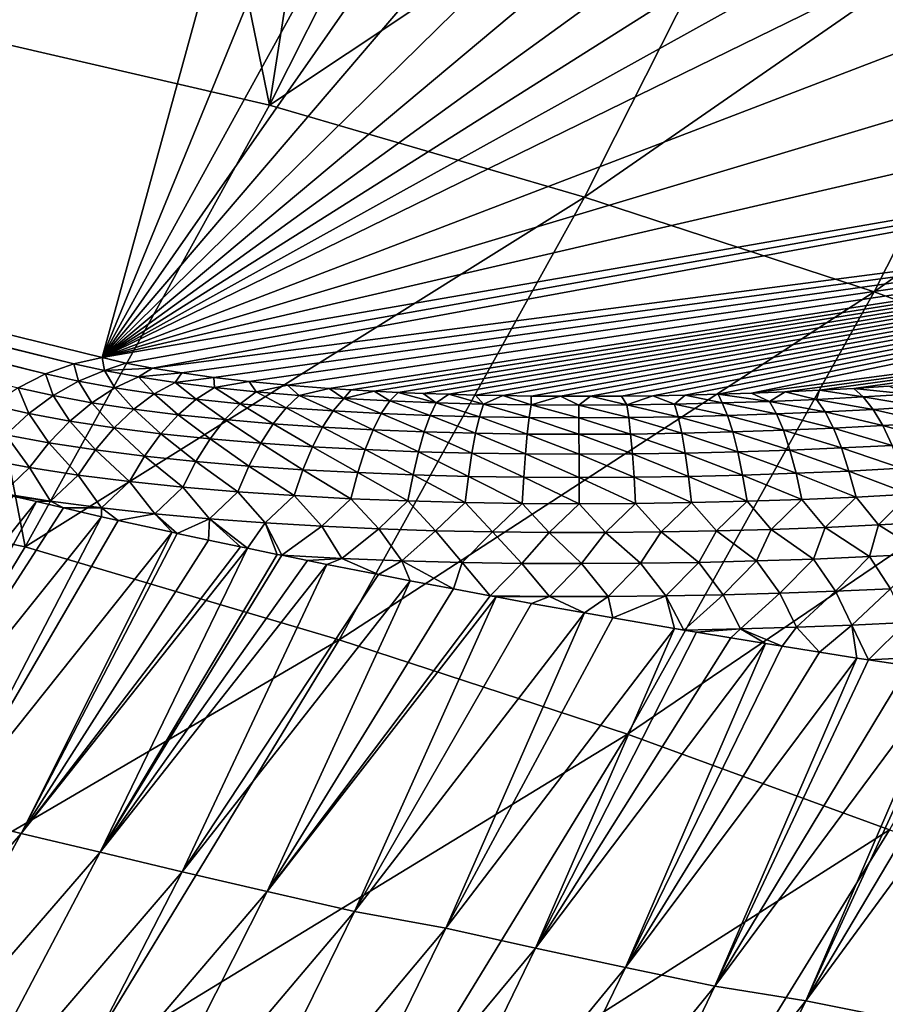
# Model space of a CAD drawing. Header units: metres. Extents: x -46 to 104, y -30 to 30.
# Tile 640 of 656: x 100.04 to 101.38, y -7.29 to -5.76. Entities that reach past the tile are written whole.
import ezdxf

# ---------------------------------------------------------------- set-up
doc = ezdxf.new("R2010")
doc.units = ezdxf.units.M
doc.layers.add('solid_26_000_502_XXX', color=7, linetype='CONTINUOUS')

msp = doc.modelspace()

# ---------------------------------------------------------------- linework, layer by layer
at = {"layer": 'solid_26_000_502_XXX'}
for points in [[(95.549377, -5.150717, 282.630737), (100.164474, -6.286385, 288.448303), (100.641586, -4.549733, 279.552124)], [(100.164474, -6.286385, 288.448303), (100.850662, -4.611383, 279.86795), (100.641586, -4.549733, 279.552124)], [(100.164474, -6.286385, 288.448303), (101.052208, -4.673924, 280.188324), (100.850662, -4.611383, 279.86795)], [(100.164474, -6.286385, 288.448303), (101.246147, -4.737336, 280.513153), (101.052208, -4.673924, 280.188324)], [(100.164474, -6.286385, 288.448303), (101.432297, -4.801555, 280.842102), (101.246147, -4.737336, 280.513153)], [(100.164474, -6.286385, 288.448303), (101.610634, -4.86657, 281.175171), (101.432297, -4.801555, 280.842102)], [(100.164474, -6.286385, 288.448303), (101.780952, -4.93231, 281.511932), (101.610634, -4.86657, 281.175171)], [(99.889618, -5.771812, 278.280151), (99.68782, -4.923158, 277.489227), (100.064346, -5.009135, 277.930298)], [(100.164474, -6.286385, 288.448303), (101.94326, -4.998772, 281.852386), (101.780952, -4.93231, 281.511932)], [(100.164474, -6.286385, 288.448303), (102.097389, -5.065875, 282.196106), (101.94326, -4.998772, 281.852386)], [(100.251724, -5.054291, 278.161804), (99.889618, -5.771812, 278.280151), (100.064346, -5.009135, 277.930298)], [(100.424271, -5.894977, 278.977234), (99.889618, -5.771812, 278.280151), (100.251724, -5.054291, 278.161804)], [(100.164474, -6.286385, 288.448303), (102.24334, -5.133623, 282.543152), (102.097389, -5.065875, 282.196106)], [(100.424271, -5.894977, 278.977234), (100.251724, -5.054291, 278.161804), (100.544846, -5.128389, 278.541626)], [(100.778786, -5.190876, 278.861755), (100.424271, -5.894977, 278.977234), (100.544846, -5.128389, 278.541626)], [(100.164474, -6.286385, 288.448303), (102.380951, -5.201931, 282.893066), (102.24334, -5.133623, 282.543152)], [(95.508728, -5.160143, 282.664124), (100.120811, -6.295902, 288.481018), (95.549377, -5.150717, 282.630737)], [(100.120811, -6.295902, 288.481018), (100.164474, -6.286385, 288.448303), (95.549377, -5.150717, 282.630737)], [(95.508728, -5.160143, 282.664124), (95.467155, -5.174716, 282.694305), (100.077118, -6.311569, 288.512573)], [(95.508728, -5.160143, 282.664124), (100.077118, -6.311569, 288.512573), (100.120811, -6.295902, 288.481018)], [(95.467155, -5.174716, 282.694305), (100.034531, -6.333102, 288.542114), (100.077118, -6.311569, 288.512573)], [(100.164474, -6.286385, 288.448303), (102.631027, -5.340151, 283.601135), (102.380951, -5.201931, 282.893066)], [(101.267982, -5.332648, 279.587708), (100.424271, -5.894977, 278.977234), (100.778786, -5.190876, 278.861755)], [(100.164474, -6.286385, 288.448303), (102.847031, -5.480157, 284.318329), (102.631027, -5.340151, 283.601135)], [(101.267982, -5.332648, 279.587708), (100.912254, -6.037913, 279.703705), (100.424271, -5.894977, 278.977234)], [(101.718307, -5.479315, 280.338196), (100.912254, -6.037913, 279.703705), (101.267982, -5.332648, 279.587708)], [(101.718307, -5.479315, 280.338196), (101.361015, -6.184304, 280.455322), (100.912254, -6.037913, 279.703705)], [(102.128693, -5.630612, 281.111847), (101.361015, -6.184304, 280.455322), (101.718307, -5.479315, 280.338196)], [(100.164474, -6.286385, 288.448303), (103.028481, -5.621532, 285.042511), (102.847031, -5.480157, 284.318329)], [(100.164474, -6.286385, 288.448303), (103.175049, -5.763855, 285.771576), (103.028481, -5.621532, 285.042511)], [(102.128693, -5.630612, 281.111847), (101.769501, -6.333891, 281.230713), (101.361015, -6.184304, 280.455322)], [(100.164474, -6.286385, 288.448303), (100.201408, -6.29476, 288.491211), (103.175049, -5.763855, 285.771576)], [(100.201408, -6.29476, 288.491211), (100.242599, -6.302678, 288.531769), (103.175049, -5.763855, 285.771576)], [(100.242599, -6.302678, 288.531769), (103.286583, -5.906687, 286.503265), (103.175049, -5.763855, 285.771576)], [(100.04528, -6.579552, 279.113983), (99.5019, -6.469131, 278.420624), (99.889618, -5.771812, 278.280151)], [(100.424271, -5.894977, 278.977234), (100.04528, -6.579552, 279.113983), (99.889618, -5.771812, 278.280151)], [(100.912254, -6.037913, 279.703705), (100.04528, -6.579552, 279.113983), (100.424271, -5.894977, 278.977234)], [(100.242599, -6.302678, 288.531769), (100.288071, -6.3101, 288.569763), (103.286583, -5.906687, 286.503265)], [(100.288071, -6.3101, 288.569763), (100.337914, -6.316988, 288.605072), (103.286583, -5.906687, 286.503265)], [(100.337914, -6.316988, 288.605072), (100.392418, -6.323322, 288.637512), (103.286583, -5.906687, 286.503265)], [(100.392418, -6.323322, 288.637512), (100.451866, -6.329049, 288.66684), (103.286583, -5.906687, 286.503265)], [(100.451866, -6.329049, 288.66684), (100.516479, -6.334107, 288.692749), (103.286583, -5.906687, 286.503265)], [(100.516479, -6.334107, 288.692749), (100.550774, -6.336371, 288.704346), (103.286583, -5.906687, 286.503265)], [(100.550774, -6.336371, 288.704346), (100.586441, -6.338427, 288.714874), (103.286583, -5.906687, 286.503265)], [(100.586441, -6.338427, 288.714874), (100.623497, -6.340284, 288.724396), (103.286583, -5.906687, 286.503265)], [(100.623497, -6.340284, 288.724396), (100.661942, -6.341923, 288.732788), (103.286583, -5.906687, 286.503265)], [(100.661942, -6.341923, 288.732788), (100.70179, -6.343317, 288.739929), (103.286583, -5.906687, 286.503265)], [(100.70179, -6.343317, 288.739929), (100.74305, -6.344478, 288.74588), (103.286583, -5.906687, 286.503265)], [(100.74305, -6.344478, 288.74588), (100.785667, -6.345369, 288.750458), (103.286583, -5.906687, 286.503265)], [(100.785667, -6.345369, 288.750458), (100.829659, -6.345984, 288.753601), (103.286583, -5.906687, 286.503265)], [(100.829659, -6.345984, 288.753601), (100.874992, -6.346319, 288.75531), (103.286583, -5.906687, 286.503265)], [(100.874992, -6.346319, 288.75531), (100.921547, -6.346335, 288.755402), (103.286583, -5.906687, 286.503265)], [(100.921547, -6.346335, 288.755402), (100.969391, -6.346043, 288.753906), (103.286583, -5.906687, 286.503265)], [(100.969391, -6.346043, 288.753906), (101.018341, -6.345419, 288.750702), (103.286583, -5.906687, 286.503265)], [(101.018341, -6.345419, 288.750702), (101.068291, -6.344443, 288.745697), (103.286583, -5.906687, 286.503265)], [(101.068291, -6.344443, 288.745697), (101.119278, -6.343122, 288.738922), (103.286583, -5.906687, 286.503265)], [(101.119278, -6.343122, 288.738922), (101.170982, -6.341433, 288.730286), (103.286583, -5.906687, 286.503265)], [(101.170982, -6.341433, 288.730286), (103.363121, -6.049582, 287.23526), (103.286583, -5.906687, 286.503265)], [(100.912254, -6.037913, 279.703705), (100.531868, -6.72369, 279.841217), (100.04528, -6.579552, 279.113983)], [(101.361015, -6.184304, 280.455322), (100.531868, -6.72369, 279.841217), (100.912254, -6.037913, 279.703705)], [(101.170982, -6.341433, 288.730286), (101.223442, -6.339371, 288.719727), (103.363121, -6.049582, 287.23526)], [(101.223442, -6.339371, 288.719727), (101.276489, -6.336937, 288.707245), (103.363121, -6.049582, 287.23526)], [(101.276489, -6.336937, 288.707245), (101.329773, -6.334122, 288.692841), (103.363121, -6.049582, 287.23526)], [(101.329773, -6.334122, 288.692841), (101.383453, -6.330925, 288.676453), (103.363121, -6.049582, 287.23526)], [(101.361015, -6.184304, 280.455322), (100.978775, -6.870046, 280.594177), (100.531868, -6.72369, 279.841217)], [(101.769501, -6.333891, 281.230713), (100.978775, -6.870046, 280.594177), (101.361015, -6.184304, 280.455322)], [(100.120811, -6.295902, 288.481018), (100.168282, -6.306502, 288.535339), (100.164474, -6.286385, 288.448303)], [(100.168282, -6.306502, 288.535339), (100.201408, -6.29476, 288.491211), (100.164474, -6.286385, 288.448303)], [(100.120811, -6.295902, 288.481018), (100.077118, -6.311569, 288.512573), (100.128052, -6.322942, 288.570862)], [(100.168282, -6.306502, 288.535339), (100.120811, -6.295902, 288.481018), (100.128052, -6.322942, 288.570862)], [(100.168282, -6.306502, 288.535339), (100.242599, -6.302678, 288.531769), (100.201408, -6.29476, 288.491211)], [(100.220833, -6.316194, 288.584961), (100.242599, -6.302678, 288.531769), (100.168282, -6.306502, 288.535339)], [(100.220833, -6.316194, 288.584961), (100.288071, -6.3101, 288.569763), (100.242599, -6.302678, 288.531769)], [(100.077118, -6.311569, 288.512573), (100.034531, -6.333102, 288.542114), (100.088844, -6.34523, 288.604248)], [(100.128052, -6.322942, 288.570862), (100.077118, -6.311569, 288.512573), (100.088844, -6.34523, 288.604248)], [(100.168282, -6.306502, 288.535339), (100.128052, -6.322942, 288.570862), (100.184364, -6.333327, 288.624054)], [(100.220833, -6.316194, 288.584961), (100.168282, -6.306502, 288.535339), (100.184364, -6.333327, 288.624054)], [(100.220833, -6.316194, 288.584961), (100.184364, -6.333327, 288.624054), (100.245369, -6.342656, 288.671844)], [(100.277901, -6.32492, 288.629669), (100.288071, -6.3101, 288.569763), (100.220833, -6.316194, 288.584961)], [(100.277901, -6.32492, 288.629669), (100.220833, -6.316194, 288.584961), (100.245369, -6.342656, 288.671844)], [(100.277901, -6.32492, 288.629669), (100.337914, -6.316988, 288.605072), (100.288071, -6.3101, 288.569763)], [(100.338875, -6.332646, 288.66925), (100.337914, -6.316988, 288.605072), (100.277901, -6.32492, 288.629669)], [(100.338875, -6.332646, 288.66925), (100.392418, -6.323322, 288.637512), (100.337914, -6.316988, 288.605072)], [(100.034531, -6.333102, 288.542114), (99.993576, -6.36023, 288.569275), (100.05114, -6.373083, 288.635132)], [(100.088844, -6.34523, 288.604248), (100.034531, -6.333102, 288.542114), (100.05114, -6.373083, 288.635132)], [(100.128052, -6.322942, 288.570862), (100.088844, -6.34523, 288.604248), (100.148811, -6.35629, 288.660919)], [(100.184364, -6.333327, 288.624054), (100.128052, -6.322942, 288.570862), (100.148811, -6.35629, 288.660919)], [(100.184364, -6.333327, 288.624054), (100.148811, -6.35629, 288.660919), (100.213661, -6.366206, 288.7117)], [(100.245369, -6.342656, 288.671844), (100.184364, -6.333327, 288.624054), (100.213661, -6.366206, 288.7117)], [(100.277901, -6.32492, 288.629669), (100.245369, -6.342656, 288.671844), (100.310371, -6.350893, 288.71402)], [(100.338875, -6.332646, 288.66925), (100.277901, -6.32492, 288.629669), (100.310371, -6.350893, 288.71402)], [(100.338875, -6.332646, 288.66925), (100.310371, -6.350893, 288.71402), (100.378677, -6.35803, 288.75058)], [(100.40316, -6.339362, 288.703644), (100.392418, -6.323322, 288.637512), (100.338875, -6.332646, 288.66925)], [(100.40316, -6.339362, 288.703644), (100.338875, -6.332646, 288.66925), (100.378677, -6.35803, 288.75058)], [(100.40316, -6.339362, 288.703644), (100.451866, -6.329049, 288.66684), (100.392418, -6.323322, 288.637512)], [(100.470161, -6.345075, 288.73291), (100.451866, -6.329049, 288.66684), (100.40316, -6.339362, 288.703644)], [(100.470161, -6.345075, 288.73291), (100.516479, -6.334107, 288.692749), (100.451866, -6.329049, 288.66684)], [(100.539368, -6.349807, 288.757172), (100.516479, -6.334107, 288.692749), (100.470161, -6.345075, 288.73291)], [(100.539368, -6.349807, 288.757172), (100.550774, -6.336371, 288.704346), (100.516479, -6.334107, 288.692749)], [(101.769501, -6.333891, 281.230713), (101.384888, -7.018396, 281.37146), (100.978775, -6.870046, 280.594177)], [(101.343994, -6.347383, 288.744751), (101.329773, -6.334122, 288.692841), (101.276489, -6.336937, 288.707245)], [(101.415207, -6.343081, 288.722717), (101.383453, -6.330925, 288.676453), (101.329773, -6.334122, 288.692841)], [(101.415207, -6.343081, 288.722717), (101.329773, -6.334122, 288.692841), (101.343994, -6.347383, 288.744751)], [(100.088844, -6.34523, 288.604248), (100.05114, -6.373083, 288.635132), (100.114624, -6.384792, 288.695099)], [(100.148811, -6.35629, 288.660919), (100.088844, -6.34523, 288.604248), (100.114624, -6.384792, 288.695099)], [(100.245369, -6.342656, 288.671844), (100.213661, -6.366206, 288.7117), (100.282585, -6.374941, 288.756439)], [(100.310371, -6.350893, 288.71402), (100.245369, -6.342656, 288.671844), (100.282585, -6.374941, 288.756439)], [(100.40316, -6.339362, 288.703644), (100.378677, -6.35803, 288.75058), (100.449638, -6.36408, 288.781586)], [(100.470161, -6.345075, 288.73291), (100.40316, -6.339362, 288.703644), (100.449638, -6.36408, 288.781586)], [(100.470161, -6.345075, 288.73291), (100.449638, -6.36408, 288.781586), (100.522675, -6.369074, 288.807159)], [(100.539368, -6.349807, 288.757172), (100.470161, -6.345075, 288.73291), (100.522675, -6.369074, 288.807159)], [(100.539368, -6.349807, 288.757172), (100.586441, -6.338427, 288.714874), (100.550774, -6.336371, 288.704346)], [(100.610283, -6.353588, 288.77652), (100.586441, -6.338427, 288.714874), (100.539368, -6.349807, 288.757172)], [(100.610283, -6.353588, 288.77652), (100.623497, -6.340284, 288.724396), (100.586441, -6.338427, 288.714874)], [(100.682503, -6.356456, 288.791229), (100.623497, -6.340284, 288.724396), (100.610283, -6.353588, 288.77652)], [(100.682503, -6.356456, 288.791229), (100.661942, -6.341923, 288.732788), (100.623497, -6.340284, 288.724396)], [(100.682503, -6.356456, 288.791229), (100.70179, -6.343317, 288.739929), (100.661942, -6.341923, 288.732788)], [(100.755661, -6.35845, 288.801422), (100.70179, -6.343317, 288.739929), (100.682503, -6.356456, 288.791229)], [(100.755661, -6.35845, 288.801422), (100.74305, -6.344478, 288.74588), (100.70179, -6.343317, 288.739929)], [(100.755661, -6.35845, 288.801422), (100.785667, -6.345369, 288.750458), (100.74305, -6.344478, 288.74588)], [(100.82943, -6.359611, 288.807373), (100.785667, -6.345369, 288.750458), (100.755661, -6.35845, 288.801422)], [(100.82943, -6.359611, 288.807373), (100.829659, -6.345984, 288.753601), (100.785667, -6.345369, 288.750458)], [(100.82943, -6.359611, 288.807373), (100.874992, -6.346319, 288.75531), (100.829659, -6.345984, 288.753601)], [(100.903549, -6.359977, 288.809265), (100.874992, -6.346319, 288.75531), (100.82943, -6.359611, 288.807373)], [(100.903549, -6.359977, 288.809265), (100.921547, -6.346335, 288.755402), (100.874992, -6.346319, 288.75531)], [(100.977776, -6.359585, 288.807251), (100.921547, -6.346335, 288.755402), (100.903549, -6.359977, 288.809265)], [(100.977776, -6.359585, 288.807251), (100.969391, -6.346043, 288.753906), (100.921547, -6.346335, 288.755402)], [(100.977776, -6.359585, 288.807251), (101.018341, -6.345419, 288.750702), (100.969391, -6.346043, 288.753906)], [(101.051903, -6.35847, 288.801544), (101.018341, -6.345419, 288.750702), (100.977776, -6.359585, 288.807251)], [(101.051903, -6.35847, 288.801544), (101.068291, -6.344443, 288.745697), (101.018341, -6.345419, 288.750702)], [(101.12574, -6.356665, 288.792297), (101.068291, -6.344443, 288.745697), (101.051903, -6.35847, 288.801544)], [(101.12574, -6.356665, 288.792297), (101.119278, -6.343122, 288.738922), (101.068291, -6.344443, 288.745697)], [(101.199135, -6.354198, 288.779663), (101.170982, -6.341433, 288.730286), (101.119278, -6.343122, 288.738922)], [(101.199135, -6.354198, 288.779663), (101.119278, -6.343122, 288.738922), (101.12574, -6.356665, 288.792297)], [(101.199135, -6.354198, 288.779663), (101.223442, -6.339371, 288.719727), (101.170982, -6.341433, 288.730286)], [(101.271927, -6.351096, 288.763763), (101.223442, -6.339371, 288.719727), (101.199135, -6.354198, 288.779663)], [(101.271927, -6.351096, 288.763763), (101.276489, -6.336937, 288.707245), (101.223442, -6.339371, 288.719727)], [(101.343994, -6.347383, 288.744751), (101.276489, -6.336937, 288.707245), (101.271927, -6.351096, 288.763763)], [(101.343994, -6.347383, 288.744751), (101.271927, -6.351096, 288.763763), (101.35952, -6.366718, 288.795105)], [(101.415207, -6.343081, 288.722717), (101.343994, -6.347383, 288.744751), (101.432953, -6.362282, 288.772369)], [(101.343994, -6.347383, 288.744751), (101.35952, -6.366718, 288.795105), (101.432953, -6.362282, 288.772369)], [(100.05114, -6.373083, 288.635132), (99.993576, -6.36023, 288.569275), (100.015419, -6.406151, 288.663055)], [(100.148811, -6.35629, 288.660919), (100.114624, -6.384792, 288.695099), (100.183167, -6.395274, 288.748779)], [(100.213661, -6.366206, 288.7117), (100.148811, -6.35629, 288.660919), (100.183167, -6.395274, 288.748779)], [(100.310371, -6.350893, 288.71402), (100.282585, -6.374941, 288.756439), (100.354813, -6.382488, 288.795105)], [(100.378677, -6.35803, 288.75058), (100.310371, -6.350893, 288.71402), (100.354813, -6.382488, 288.795105)], [(100.378677, -6.35803, 288.75058), (100.354813, -6.382488, 288.795105), (100.429626, -6.388867, 288.827789)], [(100.449638, -6.36408, 288.781586), (100.378677, -6.35803, 288.75058), (100.429626, -6.388867, 288.827789)], [(100.449638, -6.36408, 288.781586), (100.429626, -6.388867, 288.827789), (100.506401, -6.394117, 288.854675)], [(100.522675, -6.369074, 288.807159), (100.449638, -6.36408, 288.781586), (100.506401, -6.394117, 288.854675)], [(100.539368, -6.349807, 288.757172), (100.522675, -6.369074, 288.807159), (100.597275, -6.373052, 288.827545)], [(100.610283, -6.353588, 288.77652), (100.539368, -6.349807, 288.757172), (100.597275, -6.373052, 288.827545)], [(100.610283, -6.353588, 288.77652), (100.597275, -6.373052, 288.827545), (100.673019, -6.37606, 288.842957)], [(100.682503, -6.356456, 288.791229), (100.610283, -6.353588, 288.77652), (100.673019, -6.37606, 288.842957)], [(100.682503, -6.356456, 288.791229), (100.673019, -6.37606, 288.842957), (100.749527, -6.378146, 288.853638)], [(100.755661, -6.35845, 288.801422), (100.682503, -6.356456, 288.791229), (100.749527, -6.378146, 288.853638)], [(100.755661, -6.35845, 288.801422), (100.749527, -6.378146, 288.853638), (100.826485, -6.379357, 288.859833)], [(100.82943, -6.359611, 288.807373), (100.755661, -6.35845, 288.801422), (100.826485, -6.379357, 288.859833)], [(100.82943, -6.359611, 288.807373), (100.826485, -6.379357, 288.859833), (100.903625, -6.379738, 288.861786)], [(100.903549, -6.359977, 288.809265), (100.82943, -6.359611, 288.807373), (100.903625, -6.379738, 288.861786)], [(100.977776, -6.359585, 288.807251), (100.903549, -6.359977, 288.809265), (100.980728, -6.379331, 288.859711)], [(100.903549, -6.359977, 288.809265), (100.903625, -6.379738, 288.861786), (100.980728, -6.379331, 288.859711)], [(101.051903, -6.35847, 288.801544), (100.977776, -6.359585, 288.807251), (101.057587, -6.378175, 288.85379)], [(100.977776, -6.359585, 288.807251), (100.980728, -6.379331, 288.859711), (101.057587, -6.378175, 288.85379)], [(101.12574, -6.356665, 288.792297), (101.051903, -6.35847, 288.801544), (101.134041, -6.376306, 288.844208)], [(101.051903, -6.35847, 288.801544), (101.057587, -6.378175, 288.85379), (101.134041, -6.376306, 288.844208)], [(101.199135, -6.354198, 288.779663), (101.12574, -6.356665, 288.792297), (101.209938, -6.373755, 288.831146)], [(101.12574, -6.356665, 288.792297), (101.134041, -6.376306, 288.844208), (101.209938, -6.373755, 288.831146)], [(101.271927, -6.351096, 288.763763), (101.199135, -6.354198, 288.779663), (101.285141, -6.370551, 288.814728)], [(101.199135, -6.354198, 288.779663), (101.209938, -6.373755, 288.831146), (101.285141, -6.370551, 288.814728)], [(101.271927, -6.351096, 288.763763), (101.285141, -6.370551, 288.814728), (101.35952, -6.366718, 288.795105)], [(101.432953, -6.362282, 288.772369), (101.35952, -6.366718, 288.795105), (101.450256, -6.38726, 288.81955)], [(100.05114, -6.373083, 288.635132), (100.015419, -6.406151, 288.663055), (100.082237, -6.418476, 288.726196)], [(100.114624, -6.384792, 288.695099), (100.05114, -6.373083, 288.635132), (100.082237, -6.418476, 288.726196)], [(100.213661, -6.366206, 288.7117), (100.183167, -6.395274, 288.748779), (100.255867, -6.404488, 288.79599)], [(100.282585, -6.374941, 288.756439), (100.213661, -6.366206, 288.7117), (100.255867, -6.404488, 288.79599)], [(100.282585, -6.374941, 288.756439), (100.255867, -6.404488, 288.79599), (100.331871, -6.412429, 288.83667)], [(100.354813, -6.382488, 288.795105), (100.282585, -6.374941, 288.756439), (100.331871, -6.412429, 288.83667)], [(100.522675, -6.369074, 288.807159), (100.506401, -6.394117, 288.854675), (100.584602, -6.398287, 288.876038)], [(100.597275, -6.373052, 288.827545), (100.522675, -6.369074, 288.807159), (100.584602, -6.398287, 288.876038)], [(100.597275, -6.373052, 288.827545), (100.584602, -6.398287, 288.876038), (100.663773, -6.401432, 288.892151)], [(100.673019, -6.37606, 288.842957), (100.597275, -6.373052, 288.827545), (100.663773, -6.401432, 288.892151)], [(100.673019, -6.37606, 288.842957), (100.663773, -6.401432, 288.892151), (100.743546, -6.403607, 288.90329)], [(100.749527, -6.378146, 288.853638), (100.673019, -6.37606, 288.842957), (100.743546, -6.403607, 288.90329)], [(100.749527, -6.378146, 288.853638), (100.743546, -6.403607, 288.90329), (100.823608, -6.404867, 288.90976)], [(100.826485, -6.379357, 288.859833), (100.749527, -6.378146, 288.853638), (100.823608, -6.404867, 288.90976)], [(100.826485, -6.379357, 288.859833), (100.823608, -6.404867, 288.90976), (100.903694, -6.405262, 288.911774)], [(100.903625, -6.379738, 288.861786), (100.826485, -6.379357, 288.859833), (100.903694, -6.405262, 288.911774)], [(100.980728, -6.379331, 288.859711), (100.903625, -6.379738, 288.861786), (100.983597, -6.404841, 288.909607)], [(100.903625, -6.379738, 288.861786), (100.903694, -6.405262, 288.911774), (100.983597, -6.404841, 288.909607)], [(101.057587, -6.378175, 288.85379), (100.980728, -6.379331, 288.859711), (101.063133, -6.403645, 288.903503)], [(100.980728, -6.379331, 288.859711), (100.983597, -6.404841, 288.909607), (101.063133, -6.403645, 288.903503)], [(101.134041, -6.376306, 288.844208), (101.057587, -6.378175, 288.85379), (101.142136, -6.401713, 288.893585)], [(101.057587, -6.378175, 288.85379), (101.063133, -6.403645, 288.903503), (101.142136, -6.401713, 288.893585)], [(101.209938, -6.373755, 288.831146), (101.134041, -6.376306, 288.844208), (101.220474, -6.39908, 288.880096)], [(101.134041, -6.376306, 288.844208), (101.142136, -6.401713, 288.893585), (101.220474, -6.39908, 288.880096)], [(101.285141, -6.370551, 288.814728), (101.209938, -6.373755, 288.831146), (101.298012, -6.395776, 288.86319)], [(101.209938, -6.373755, 288.831146), (101.220474, -6.39908, 288.880096), (101.298012, -6.395776, 288.86319)], [(101.35952, -6.366718, 288.795105), (101.285141, -6.370551, 288.814728), (101.374641, -6.391828, 288.842957)], [(101.285141, -6.370551, 288.814728), (101.298012, -6.395776, 288.86319), (101.374641, -6.391828, 288.842957)], [(101.35952, -6.366718, 288.795105), (101.374641, -6.391828, 288.842957), (101.450256, -6.38726, 288.81955)], [(100.114624, -6.384792, 288.695099), (100.082237, -6.418476, 288.726196), (100.154282, -6.429493, 288.782623)], [(100.183167, -6.395274, 288.748779), (100.114624, -6.384792, 288.695099), (100.154282, -6.429493, 288.782623)], [(100.183167, -6.395274, 288.748779), (100.154282, -6.429493, 288.782623), (100.230553, -6.43916, 288.832153)], [(100.255867, -6.404488, 288.79599), (100.183167, -6.395274, 288.748779), (100.230553, -6.43916, 288.832153)], [(100.354813, -6.382488, 288.795105), (100.331871, -6.412429, 288.83667), (100.410385, -6.419124, 288.870972)], [(100.429626, -6.388867, 288.827789), (100.354813, -6.382488, 288.795105), (100.410385, -6.419124, 288.870972)], [(100.429626, -6.388867, 288.827789), (100.410385, -6.419124, 288.870972), (100.490761, -6.424621, 288.899109)], [(100.506401, -6.394117, 288.854675), (100.429626, -6.388867, 288.827789), (100.490761, -6.424621, 288.899109)], [(100.506401, -6.394117, 288.854675), (100.490761, -6.424621, 288.899109), (100.572411, -6.428975, 288.921417)], [(100.584602, -6.398287, 288.876038), (100.506401, -6.394117, 288.854675), (100.572411, -6.428975, 288.921417)], [(101.374641, -6.391828, 288.842957), (101.298012, -6.395776, 288.86319), (101.389191, -6.422395, 288.887726)], [(101.450256, -6.38726, 288.81955), (101.374641, -6.391828, 288.842957), (101.466896, -6.417701, 288.863678)], [(101.374641, -6.391828, 288.842957), (101.389191, -6.422395, 288.887726), (101.466896, -6.417701, 288.863678)], [(100.015419, -6.406151, 288.663055), (99.982132, -6.444018, 288.687714), (100.052055, -6.456916, 288.753784)], [(100.082237, -6.418476, 288.726196), (100.015419, -6.406151, 288.663055), (100.052055, -6.456916, 288.753784)], [(100.255867, -6.404488, 288.79599), (100.230553, -6.43916, 288.832153), (100.310127, -6.447474, 288.874725)], [(100.331871, -6.412429, 288.83667), (100.255867, -6.404488, 288.79599), (100.310127, -6.447474, 288.874725)], [(100.584602, -6.398287, 288.876038), (100.572411, -6.428975, 288.921417), (100.654884, -6.43225, 288.938202)], [(100.663773, -6.401432, 288.892151), (100.584602, -6.398287, 288.876038), (100.654884, -6.43225, 288.938202)], [(100.663773, -6.401432, 288.892151), (100.654884, -6.43225, 288.938202), (100.737793, -6.434512, 288.949799)], [(100.743546, -6.403607, 288.90329), (100.663773, -6.401432, 288.892151), (100.737793, -6.434512, 288.949799)], [(100.743546, -6.403607, 288.90329), (100.737793, -6.434512, 288.949799), (100.820839, -6.435819, 288.956482)], [(100.823608, -6.404867, 288.90976), (100.743546, -6.403607, 288.90329), (100.820839, -6.435819, 288.956482)], [(100.823608, -6.404867, 288.90976), (100.820839, -6.435819, 288.956482), (100.903763, -6.436228, 288.958588)], [(100.903694, -6.405262, 288.911774), (100.823608, -6.404867, 288.90976), (100.903763, -6.436228, 288.958588)], [(100.983597, -6.404841, 288.909607), (100.903694, -6.405262, 288.911774), (100.986366, -6.435792, 288.95636)], [(100.903694, -6.405262, 288.911774), (100.903763, -6.436228, 288.958588), (100.986366, -6.435792, 288.95636)], [(101.063133, -6.403645, 288.903503), (100.983597, -6.404841, 288.909607), (101.068466, -6.434558, 288.950043)], [(100.983597, -6.404841, 288.909607), (100.986366, -6.435792, 288.95636), (101.068466, -6.434558, 288.950043)], [(101.142136, -6.401713, 288.893585), (101.063133, -6.403645, 288.903503), (101.149918, -6.432567, 288.939819)], [(101.063133, -6.403645, 288.903503), (101.068466, -6.434558, 288.950043), (101.149918, -6.432567, 288.939819)], [(101.220474, -6.39908, 288.880096), (101.142136, -6.401713, 288.893585), (101.230598, -6.429855, 288.925934)], [(101.142136, -6.401713, 288.893585), (101.149918, -6.432567, 288.939819), (101.230598, -6.429855, 288.925934)], [(101.298012, -6.395776, 288.86319), (101.220474, -6.39908, 288.880096), (101.310394, -6.426455, 288.908508)], [(101.220474, -6.39908, 288.880096), (101.230598, -6.429855, 288.925934), (101.310394, -6.426455, 288.908508)], [(101.298012, -6.395776, 288.86319), (101.310394, -6.426455, 288.908508), (101.389191, -6.422395, 288.887726)], [(100.082237, -6.418476, 288.726196), (100.052055, -6.456916, 288.753784), (100.127357, -6.468431, 288.812775)], [(100.154282, -6.429493, 288.782623), (100.082237, -6.418476, 288.726196), (100.127357, -6.468431, 288.812775)], [(100.331871, -6.412429, 288.83667), (100.310127, -6.447474, 288.874725), (100.392159, -6.45447, 288.910583)], [(100.410385, -6.419124, 288.870972), (100.331871, -6.412429, 288.83667), (100.392159, -6.45447, 288.910583)], [(100.410385, -6.419124, 288.870972), (100.392159, -6.45447, 288.910583), (100.475937, -6.460199, 288.939911)], [(100.490761, -6.424621, 288.899109), (100.410385, -6.419124, 288.870972), (100.475937, -6.460199, 288.939911)], [(100.490761, -6.424621, 288.899109), (100.475937, -6.460199, 288.939911), (100.56086, -6.464728, 288.963135)], [(100.572411, -6.428975, 288.921417), (100.490761, -6.424621, 288.899109), (100.56086, -6.464728, 288.963135)], [(101.389191, -6.422395, 288.887726), (101.310394, -6.426455, 288.908508), (101.402977, -6.458035, 288.928833)], [(100.154282, -6.429493, 288.782623), (100.127357, -6.468431, 288.812775), (100.206963, -6.478521, 288.864471)], [(100.230553, -6.43916, 288.832153), (100.154282, -6.429493, 288.782623), (100.206963, -6.478521, 288.864471)], [(100.230553, -6.43916, 288.832153), (100.206963, -6.478521, 288.864471), (100.289871, -6.487184, 288.908844)], [(100.310127, -6.447474, 288.874725), (100.230553, -6.43916, 288.832153), (100.289871, -6.487184, 288.908844)], [(100.572411, -6.428975, 288.921417), (100.56086, -6.464728, 288.963135), (100.646461, -6.468129, 288.98053)], [(100.654884, -6.43225, 288.938202), (100.572411, -6.428975, 288.921417), (100.646461, -6.468129, 288.98053)], [(100.654884, -6.43225, 288.938202), (100.646461, -6.468129, 288.98053), (100.732346, -6.470471, 288.992554)], [(100.737793, -6.434512, 288.949799), (100.654884, -6.43225, 288.938202), (100.732346, -6.470471, 288.992554)], [(100.737793, -6.434512, 288.949799), (100.732346, -6.470471, 288.992554), (100.818222, -6.471822, 288.999451)], [(100.820839, -6.435819, 288.956482), (100.737793, -6.434512, 288.949799), (100.818222, -6.471822, 288.999451)], [(100.820839, -6.435819, 288.956482), (100.818222, -6.471822, 288.999451), (100.903831, -6.472246, 289.001648)], [(100.903763, -6.436228, 288.958588), (100.820839, -6.435819, 288.956482), (100.903831, -6.472246, 289.001648)], [(100.986366, -6.435792, 288.95636), (100.903763, -6.436228, 288.958588), (100.988983, -6.471797, 288.999329)], [(100.903763, -6.436228, 288.958588), (100.903831, -6.472246, 289.001648), (100.988983, -6.471797, 288.999329)], [(101.068466, -6.434558, 288.950043), (100.986366, -6.435792, 288.95636), (101.073517, -6.470526, 288.992828)], [(100.986366, -6.435792, 288.95636), (100.988983, -6.471797, 288.999329), (101.073517, -6.470526, 288.992828)], [(101.149918, -6.432567, 288.939819), (101.068466, -6.434558, 288.950043), (101.157295, -6.468478, 288.98233)], [(101.068466, -6.434558, 288.950043), (101.073517, -6.470526, 288.992828), (101.157295, -6.468478, 288.98233)], [(101.230598, -6.429855, 288.925934), (101.149918, -6.432567, 288.939819), (101.240196, -6.465691, 288.968048)], [(101.149918, -6.432567, 288.939819), (101.157295, -6.468478, 288.98233), (101.240196, -6.465691, 288.968048)], [(101.310394, -6.426455, 288.908508), (101.230598, -6.429855, 288.925934), (101.322121, -6.4622, 288.950165)], [(101.230598, -6.429855, 288.925934), (101.240196, -6.465691, 288.968048), (101.322121, -6.4622, 288.950165)], [(101.310394, -6.426455, 288.908508), (101.322121, -6.4622, 288.950165), (101.402977, -6.458035, 288.928833)], [(100.052055, -6.456916, 288.753784), (99.982132, -6.444018, 288.687714), (100.010033, -6.496971, 288.76474)], [(100.310127, -6.447474, 288.874725), (100.289871, -6.487184, 288.908844), (100.375168, -6.494459, 288.946106)], [(100.392159, -6.45447, 288.910583), (100.310127, -6.447474, 288.874725), (100.375168, -6.494459, 288.946106)], [(100.392159, -6.45447, 288.910583), (100.375168, -6.494459, 288.946106), (100.46212, -6.500405, 288.976562)], [(100.475937, -6.460199, 288.939911), (100.392159, -6.45447, 288.910583), (100.46212, -6.500405, 288.976562)], [(100.04528, -6.579552, 279.113983), (99.64164, -7.245193, 279.272003), (99.5019, -6.469131, 278.420624)], [(100.052055, -6.456916, 288.753784), (100.010033, -6.496971, 288.76474), (100.084747, -6.509041, 288.825775)], [(100.127357, -6.468431, 288.812775), (100.052055, -6.456916, 288.753784), (100.084747, -6.509041, 288.825775)], [(100.127357, -6.468431, 288.812775), (100.084747, -6.509041, 288.825775), (100.163811, -6.519529, 288.879486)], [(100.206963, -6.478521, 288.864471), (100.127357, -6.468431, 288.812775), (100.163811, -6.519529, 288.879486)], [(100.475937, -6.460199, 288.939911), (100.46212, -6.500405, 288.976562), (100.550095, -6.505097, 289.00061)], [(100.56086, -6.464728, 288.963135), (100.475937, -6.460199, 288.939911), (100.550095, -6.505097, 289.00061)], [(100.56086, -6.464728, 288.963135), (100.550095, -6.505097, 289.00061), (100.638611, -6.508614, 289.018616)], [(100.646461, -6.468129, 288.98053), (100.56086, -6.464728, 288.963135), (100.638611, -6.508614, 289.018616)], [(100.646461, -6.468129, 288.98053), (100.638611, -6.508614, 289.018616), (100.727272, -6.511032, 289.031006)], [(100.732346, -6.470471, 288.992554), (100.646461, -6.468129, 288.98053), (100.727272, -6.511032, 289.031006)], [(100.732346, -6.470471, 288.992554), (100.727272, -6.511032, 289.031006), (100.815781, -6.512424, 289.038147)], [(100.818222, -6.471822, 288.999451), (100.732346, -6.470471, 288.992554), (100.815781, -6.512424, 289.038147)], [(101.073517, -6.470526, 288.992828), (100.988983, -6.471797, 288.999329), (101.078224, -6.511094, 289.031311)], [(101.157295, -6.468478, 288.98233), (101.073517, -6.470526, 288.992828), (101.164162, -6.508993, 289.020569)], [(101.073517, -6.470526, 288.992828), (101.078224, -6.511094, 289.031311), (101.164162, -6.508993, 289.020569)], [(101.240196, -6.465691, 288.968048), (101.157295, -6.468478, 288.98233), (101.249138, -6.506137, 289.00592)], [(101.157295, -6.468478, 288.98233), (101.164162, -6.508993, 289.020569), (101.249138, -6.506137, 289.00592)], [(101.322121, -6.4622, 288.950165), (101.240196, -6.465691, 288.968048), (101.333054, -6.502562, 288.98761)], [(101.240196, -6.465691, 288.968048), (101.249138, -6.506137, 289.00592), (101.333054, -6.502562, 288.98761)], [(101.402977, -6.458035, 288.928833), (101.322121, -6.4622, 288.950165), (101.415817, -6.498297, 288.965759)], [(101.322121, -6.4622, 288.950165), (101.333054, -6.502562, 288.98761), (101.415817, -6.498297, 288.965759)], [(100.206963, -6.478521, 288.864471), (100.163811, -6.519529, 288.879486), (100.246208, -6.528611, 288.926025)], [(100.289871, -6.487184, 288.908844), (100.206963, -6.478521, 288.864471), (100.246208, -6.528611, 288.926025)], [(100.818222, -6.471822, 288.999451), (100.815781, -6.512424, 289.038147), (100.903893, -6.512861, 289.040375)], [(100.903831, -6.472246, 289.001648), (100.818222, -6.471822, 288.999451), (100.903893, -6.512861, 289.040375)], [(100.988983, -6.471797, 288.999329), (100.903831, -6.472246, 289.001648), (100.991425, -6.512399, 289.037994)], [(100.903831, -6.472246, 289.001648), (100.903893, -6.512861, 289.040375), (100.991425, -6.512399, 289.037994)], [(100.988983, -6.471797, 288.999329), (100.991425, -6.512399, 289.037994), (101.078224, -6.511094, 289.031311)], [(100.026405, -6.500946, 288.78009), (99.714752, -6.942554, 288.976105), (100.062706, -6.509632, 288.812286)], [(100.084747, -6.509041, 288.825775), (100.010033, -6.496971, 288.76474), (100.026405, -6.500946, 288.78009)], [(100.084747, -6.509041, 288.825775), (100.026405, -6.500946, 288.78009), (100.062706, -6.509632, 288.812286)], [(100.289871, -6.487184, 288.908844), (100.246208, -6.528611, 288.926025), (100.331055, -6.536321, 288.965515)], [(100.375168, -6.494459, 288.946106), (100.289871, -6.487184, 288.908844), (100.331055, -6.536321, 288.965515)], [(100.375168, -6.494459, 288.946106), (100.331055, -6.536321, 288.965515), (100.417572, -6.542711, 288.99823)], [(100.46212, -6.500405, 288.976562), (100.375168, -6.494459, 288.946106), (100.417572, -6.542711, 288.99823)], [(100.46212, -6.500405, 288.976562), (100.417572, -6.542711, 288.99823), (100.505142, -6.547853, 289.024597)], [(100.550095, -6.505097, 289.00061), (100.46212, -6.500405, 288.976562), (100.505142, -6.547853, 289.024597)], [(101.415817, -6.498297, 288.965759), (101.333054, -6.502562, 288.98761), (101.367752, -6.545835, 289.014252)], [(101.415817, -6.498297, 288.965759), (101.367752, -6.545835, 289.014252), (101.449196, -6.54144, 288.99173)], [(100.062706, -6.509632, 288.812286), (99.714752, -6.942554, 288.976105), (99.815224, -6.968218, 289.053894)], [(100.062706, -6.509632, 288.812286), (99.815224, -6.968218, 289.053894), (100.10482, -6.519508, 288.846619)], [(100.084747, -6.509041, 288.825775), (100.062706, -6.509632, 288.812286), (100.10482, -6.519508, 288.846619)], [(100.163811, -6.519529, 288.879486), (100.084747, -6.509041, 288.825775), (100.10482, -6.519508, 288.846619)], [(100.550095, -6.505097, 289.00061), (100.505142, -6.547853, 289.024597), (100.593262, -6.551823, 289.044922)], [(100.638611, -6.508614, 289.018616), (100.550095, -6.505097, 289.00061), (100.593262, -6.551823, 289.044922)], [(100.638611, -6.508614, 289.018616), (100.593262, -6.551823, 289.044922), (100.681541, -6.554697, 289.059631)], [(100.727272, -6.511032, 289.031006), (100.638611, -6.508614, 289.018616), (100.681541, -6.554697, 289.059631)], [(100.727272, -6.511032, 289.031006), (100.681541, -6.554697, 289.059631), (100.769684, -6.55655, 289.069122)], [(100.815781, -6.512424, 289.038147), (100.727272, -6.511032, 289.031006), (100.769684, -6.55655, 289.069122)], [(100.815781, -6.512424, 289.038147), (100.769684, -6.55655, 289.069122), (100.857437, -6.557449, 289.07373)], [(100.903893, -6.512861, 289.040375), (100.815781, -6.512424, 289.038147), (100.857437, -6.557449, 289.07373)], [(100.903893, -6.512861, 289.040375), (100.857437, -6.557449, 289.07373), (100.944618, -6.557457, 289.073792)], [(100.991425, -6.512399, 289.037994), (100.903893, -6.512861, 289.040375), (100.944618, -6.557457, 289.073792)], [(100.991425, -6.512399, 289.037994), (100.944618, -6.557457, 289.073792), (101.031097, -6.556629, 289.06955)], [(101.078224, -6.511094, 289.031311), (100.991425, -6.512399, 289.037994), (101.031097, -6.556629, 289.06955)], [(101.078224, -6.511094, 289.031311), (101.031097, -6.556629, 289.06955), (101.116737, -6.555013, 289.061249)], [(101.164162, -6.508993, 289.020569), (101.078224, -6.511094, 289.031311), (101.116737, -6.555013, 289.061249)], [(101.164162, -6.508993, 289.020569), (101.116737, -6.555013, 289.061249), (101.201447, -6.552651, 289.049164)], [(101.249138, -6.506137, 289.00592), (101.164162, -6.508993, 289.020569), (101.201447, -6.552651, 289.049164)], [(101.249138, -6.506137, 289.00592), (101.201447, -6.552651, 289.049164), (101.285141, -6.549581, 289.033447)], [(101.333054, -6.502562, 288.98761), (101.249138, -6.506137, 289.00592), (101.285141, -6.549581, 289.033447)], [(101.333054, -6.502562, 288.98761), (101.285141, -6.549581, 289.033447), (101.367752, -6.545835, 289.014252)], [(100.10482, -6.519508, 288.846619), (99.815224, -6.968218, 289.053894), (100.163857, -6.53303, 288.889984)], [(100.163811, -6.519529, 288.879486), (100.10482, -6.519508, 288.846619), (100.163857, -6.53303, 288.889984)], [(100.163811, -6.519529, 288.879486), (100.163857, -6.53303, 288.889984), (100.189743, -6.538849, 288.90744)], [(100.246208, -6.528611, 288.926025), (100.163811, -6.519529, 288.879486), (100.189743, -6.538849, 288.90744)], [(100.246208, -6.528611, 288.926025), (100.189743, -6.538849, 288.90744), (100.273277, -6.557225, 288.957886)], [(100.246208, -6.528611, 288.926025), (100.273277, -6.557225, 288.957886), (100.281143, -6.558925, 288.962189)], [(100.331055, -6.536321, 288.965515), (100.246208, -6.528611, 288.926025), (100.281143, -6.558925, 288.962189)], [(100.163857, -6.53303, 288.889984), (99.815224, -6.968218, 289.053894), (99.923546, -6.995544, 289.121887)], [(100.163857, -6.53303, 288.889984), (99.923546, -6.995544, 289.121887), (100.189743, -6.538849, 288.90744)], [(100.189743, -6.538849, 288.90744), (99.923546, -6.995544, 289.121887), (100.273277, -6.557225, 288.957886)], [(100.331055, -6.536321, 288.965515), (100.281143, -6.558925, 288.962189), (100.329254, -6.56922, 288.987183)], [(100.331055, -6.536321, 288.965515), (100.329254, -6.56922, 288.987183), (100.37896, -6.579674, 289.010498)], [(100.331055, -6.536321, 288.965515), (100.37896, -6.579674, 289.010498), (100.389992, -6.58197, 289.01535)], [(100.417572, -6.542711, 288.99823), (100.331055, -6.536321, 288.965515), (100.389992, -6.58197, 289.01535)], [(100.417572, -6.542711, 288.99823), (100.389992, -6.58197, 289.01535), (100.435905, -6.591437, 289.034302)], [(100.417572, -6.542711, 288.99823), (100.435905, -6.591437, 289.034302), (100.442978, -6.592884, 289.037048)], [(100.505142, -6.547853, 289.024597), (100.417572, -6.542711, 288.99823), (100.442978, -6.592884, 289.037048)], [(100.505142, -6.547853, 289.024597), (100.442978, -6.592884, 289.037048), (100.536049, -6.597806, 289.062164)], [(100.593262, -6.551823, 289.044922), (100.505142, -6.547853, 289.024597), (100.536049, -6.597806, 289.062164)], [(101.367752, -6.545835, 289.014252), (101.285141, -6.549581, 289.033447), (101.354103, -6.594945, 289.047516)], [(101.367752, -6.545835, 289.014252), (101.354103, -6.594945, 289.047516), (101.439919, -6.590507, 289.02478)], [(101.449196, -6.54144, 288.99173), (101.367752, -6.545835, 289.014252), (101.439919, -6.590507, 289.02478)], [(100.273277, -6.557225, 288.957886), (99.923546, -6.995544, 289.121887), (100.039253, -7.023908, 289.179382)], [(100.281143, -6.558925, 288.962189), (100.273277, -6.557225, 288.957886), (100.039253, -7.023908, 289.179382)], [(100.329254, -6.56922, 288.987183), (100.281143, -6.558925, 288.962189), (100.039253, -7.023908, 289.179382)], [(100.593262, -6.551823, 289.044922), (100.536049, -6.597806, 289.062164), (100.629356, -6.601455, 289.080872)], [(100.681541, -6.554697, 289.059631), (100.593262, -6.551823, 289.044922), (100.629356, -6.601455, 289.080872)], [(100.681541, -6.554697, 289.059631), (100.629356, -6.601455, 289.080872), (100.722549, -6.603948, 289.093628)], [(100.769684, -6.55655, 289.069122), (100.681541, -6.554697, 289.059631), (100.722549, -6.603948, 289.093628)], [(100.769684, -6.55655, 289.069122), (100.722549, -6.603948, 289.093628), (100.815346, -6.605364, 289.100891)], [(100.857437, -6.557449, 289.07373), (100.769684, -6.55655, 289.069122), (100.815346, -6.605364, 289.100891)], [(100.857437, -6.557449, 289.07373), (100.815346, -6.605364, 289.100891), (100.907509, -6.605783, 289.103027)], [(100.944618, -6.557457, 289.073792), (100.857437, -6.557449, 289.07373), (100.907509, -6.605783, 289.103027)], [(100.944618, -6.557457, 289.073792), (100.907509, -6.605783, 289.103027), (100.998878, -6.605267, 289.100372)], [(101.031097, -6.556629, 289.06955), (100.944618, -6.557457, 289.073792), (100.998878, -6.605267, 289.100372)], [(101.031097, -6.556629, 289.06955), (100.998878, -6.605267, 289.100372), (101.089325, -6.603878, 289.093262)], [(101.116737, -6.555013, 289.061249), (101.031097, -6.556629, 289.06955), (101.089325, -6.603878, 289.093262)], [(101.116737, -6.555013, 289.061249), (101.089325, -6.603878, 289.093262), (101.178734, -6.601666, 289.08194)], [(101.201447, -6.552651, 289.049164), (101.116737, -6.555013, 289.061249), (101.178734, -6.601666, 289.08194)], [(101.201447, -6.552651, 289.049164), (101.178734, -6.601666, 289.08194), (101.267021, -6.598676, 289.06662)], [(101.285141, -6.549581, 289.033447), (101.201447, -6.552651, 289.049164), (101.267021, -6.598676, 289.06662)], [(101.285141, -6.549581, 289.033447), (101.267021, -6.598676, 289.06662), (101.354103, -6.594945, 289.047516)], [(100.329254, -6.56922, 288.987183), (100.039253, -7.023908, 289.179382), (100.37896, -6.579674, 289.010498)], [(100.531868, -6.72369, 279.841217), (99.64164, -7.245193, 279.272003), (100.04528, -6.579552, 279.113983)], [(100.37896, -6.579674, 289.010498), (100.039253, -7.023908, 289.179382), (100.389992, -6.58197, 289.01535)], [(100.389992, -6.58197, 289.01535), (100.039253, -7.023908, 289.179382), (100.161354, -7.053189, 289.226135)], [(100.435905, -6.591437, 289.034302), (100.389992, -6.58197, 289.01535), (100.161354, -7.053189, 289.226135)], [(100.442978, -6.592884, 289.037048), (100.435905, -6.591437, 289.034302), (100.161354, -7.053189, 289.226135)], [(100.442978, -6.592884, 289.037048), (100.161354, -7.053189, 289.226135), (100.483047, -6.601017, 289.051849)], [(100.536049, -6.597806, 289.062164), (100.442978, -6.592884, 289.037048), (100.483047, -6.601017, 289.051849)], [(101.439919, -6.590507, 289.02478), (101.354103, -6.594945, 289.047516), (101.386726, -6.644696, 289.063538)], [(100.483047, -6.601017, 289.051849), (100.161354, -7.053189, 289.226135), (100.513138, -6.607053, 289.062042)], [(100.513138, -6.607053, 289.062042), (100.161354, -7.053189, 289.226135), (100.288757, -7.083351, 289.261841)], [(100.513138, -6.607053, 289.062042), (100.288757, -7.083351, 289.261841), (100.59317, -6.622852, 289.085693)], [(100.536049, -6.597806, 289.062164), (100.483047, -6.601017, 289.051849), (100.513138, -6.607053, 289.062042)], [(100.536049, -6.597806, 289.062164), (100.513138, -6.607053, 289.062042), (100.59317, -6.622852, 289.085693)], [(100.629356, -6.601455, 289.080872), (100.536049, -6.597806, 289.062164), (100.59317, -6.622852, 289.085693)], [(100.629356, -6.601455, 289.080872), (100.59317, -6.622852, 289.085693), (100.641891, -6.632272, 289.097717)], [(100.629356, -6.601455, 289.080872), (100.641891, -6.632272, 289.097717), (100.709015, -6.645042, 289.111542)], [(100.722549, -6.603948, 289.093628), (100.629356, -6.601455, 289.080872), (100.709015, -6.645042, 289.111542)], [(100.722549, -6.603948, 289.093628), (100.709015, -6.645042, 289.111542), (100.766251, -6.655721, 289.12085)], [(100.815346, -6.605364, 289.100891), (100.722549, -6.603948, 289.093628), (100.766251, -6.655721, 289.12085)], [(100.815346, -6.605364, 289.100891), (100.766251, -6.655721, 289.12085), (100.858139, -6.656818, 289.125641)], [(100.907509, -6.605783, 289.103027), (100.815346, -6.605364, 289.100891), (100.858139, -6.656818, 289.125641)], [(100.907509, -6.605783, 289.103027), (100.858139, -6.656818, 289.125641), (100.948746, -6.656802, 289.125549)], [(100.998878, -6.605267, 289.100372), (100.907509, -6.605783, 289.103027), (100.948746, -6.656802, 289.125549)], [(100.998878, -6.605267, 289.100372), (100.948746, -6.656802, 289.125549), (101.038467, -6.655921, 289.121033)], [(101.089325, -6.603878, 289.093262), (100.998878, -6.605267, 289.100372), (101.038467, -6.655921, 289.121033)], [(101.089325, -6.603878, 289.093262), (101.038467, -6.655921, 289.121033), (101.127205, -6.654228, 289.112366)], [(101.178734, -6.601666, 289.08194), (101.089325, -6.603878, 289.093262), (101.127205, -6.654228, 289.112366)], [(101.178734, -6.601666, 289.08194), (101.127205, -6.654228, 289.112366), (101.214867, -6.651767, 289.099762)], [(101.267021, -6.598676, 289.06662), (101.178734, -6.601666, 289.08194), (101.214867, -6.651767, 289.099762)], [(101.267021, -6.598676, 289.06662), (101.214867, -6.651767, 289.099762), (101.301399, -6.648579, 289.083435)], [(101.354103, -6.594945, 289.047516), (101.267021, -6.598676, 289.06662), (101.301399, -6.648579, 289.083435)], [(101.354103, -6.594945, 289.047516), (101.301399, -6.648579, 289.083435), (101.386726, -6.644696, 289.063538)], [(100.59317, -6.622852, 289.085693), (100.288757, -7.083351, 289.261841), (100.641891, -6.632272, 289.097717)], [(100.641891, -6.632272, 289.097717), (100.288757, -7.083351, 289.261841), (100.420532, -7.114083, 289.286316)], [(100.709015, -6.645042, 289.111542), (100.641891, -6.632272, 289.097717), (100.420532, -7.114083, 289.286316)], [(100.709015, -6.645042, 289.111542), (100.420532, -7.114083, 289.286316), (100.766251, -6.655721, 289.12085)], [(101.127205, -6.654228, 289.112366), (101.038467, -6.655921, 289.121033), (101.066208, -6.708828, 289.136108)], [(101.127205, -6.654228, 289.112366), (101.066208, -6.708828, 289.136108), (101.15419, -6.70701, 289.126404)], [(101.214867, -6.651767, 289.099762), (101.127205, -6.654228, 289.112366), (101.15419, -6.70701, 289.126404)], [(101.214867, -6.651767, 289.099762), (101.15419, -6.70701, 289.126404), (101.240822, -6.704383, 289.112946)], [(101.301399, -6.648579, 289.083435), (101.214867, -6.651767, 289.099762), (101.240822, -6.704383, 289.112946)], [(101.301399, -6.648579, 289.083435), (101.240822, -6.704383, 289.112946), (101.326309, -6.701061, 289.095947)], [(101.386726, -6.644696, 289.063538), (101.301399, -6.648579, 289.083435), (101.326309, -6.701061, 289.095947)], [(101.386726, -6.644696, 289.063538), (101.326309, -6.701061, 289.095947), (101.410583, -6.697074, 289.0755)], [(100.766251, -6.655721, 289.12085), (100.420532, -7.114083, 289.286316), (100.775284, -6.657389, 289.122131)], [(100.775284, -6.657389, 289.122131), (100.420532, -7.114083, 289.286316), (100.555717, -7.14509, 289.299347)], [(100.775284, -6.657389, 289.122131), (100.555717, -7.14509, 289.299347), (100.830132, -6.667436, 289.128754)], [(100.830132, -6.667436, 289.128754), (100.555717, -7.14509, 289.299347), (100.9123, -6.68218, 289.135132)], [(100.858139, -6.656818, 289.125641), (100.766251, -6.655721, 289.12085), (100.775284, -6.657389, 289.122131)], [(100.858139, -6.656818, 289.125641), (100.775284, -6.657389, 289.122131), (100.830132, -6.667436, 289.128754)], [(100.858139, -6.656818, 289.125641), (100.830132, -6.667436, 289.128754), (100.9123, -6.68218, 289.135132)], [(100.948746, -6.656802, 289.125549), (100.858139, -6.656818, 289.125641), (100.9123, -6.68218, 289.135132)], [(100.948746, -6.656802, 289.125549), (100.9123, -6.68218, 289.135132), (100.955933, -6.689866, 289.136841)], [(101.038467, -6.655921, 289.121033), (100.948746, -6.656802, 289.125549), (100.955933, -6.689866, 289.136841)], [(101.038467, -6.655921, 289.121033), (100.955933, -6.689866, 289.136841), (101.051888, -6.706405, 289.136597)], [(101.038467, -6.655921, 289.121033), (101.051888, -6.706405, 289.136597), (101.066208, -6.708828, 289.136108)], [(100.9123, -6.68218, 289.135132), (100.555717, -7.14509, 289.299347), (100.697266, -7.171124, 289.299011)], [(100.9123, -6.68218, 289.135132), (100.697266, -7.171124, 289.299011), (100.955933, -6.689866, 289.136841)], [(100.955933, -6.689866, 289.136841), (100.697266, -7.171124, 289.299011), (101.051888, -6.706405, 289.136597)], [(101.410583, -6.697074, 289.0755), (101.326309, -6.701061, 289.095947), (101.352394, -6.755013, 289.101746)], [(101.410583, -6.697074, 289.0755), (101.352394, -6.755013, 289.101746), (101.435127, -6.750943, 289.080841)], [(101.051888, -6.706405, 289.136597), (100.697266, -7.171124, 289.299011), (100.836273, -7.201715, 289.289093)], [(101.08567, -6.712108, 289.135254), (101.051888, -6.706405, 289.136597), (100.836273, -7.201715, 289.289093)], [(101.08567, -6.712108, 289.135254), (100.836273, -7.201715, 289.289093), (101.139099, -6.721024, 289.131775)], [(101.08567, -6.712108, 289.135254), (101.066208, -6.708828, 289.136108), (101.051888, -6.706405, 289.136597)], [(101.15419, -6.70701, 289.126404), (101.066208, -6.708828, 289.136108), (101.08567, -6.712108, 289.135254)], [(101.15419, -6.70701, 289.126404), (101.08567, -6.712108, 289.135254), (101.139099, -6.721024, 289.131775)], [(101.15419, -6.70701, 289.126404), (101.139099, -6.721024, 289.131775), (101.192993, -6.729836, 289.126617)], [(101.240822, -6.704383, 289.112946), (101.15419, -6.70701, 289.126404), (101.218452, -6.733944, 289.123596)], [(101.15419, -6.70701, 289.126404), (101.192993, -6.729836, 289.126617), (101.218452, -6.733944, 289.123596)], [(101.240822, -6.704383, 289.112946), (101.218452, -6.733944, 289.123596), (101.276337, -6.743184, 289.115417)], [(101.326309, -6.701061, 289.095947), (101.240822, -6.704383, 289.112946), (101.276337, -6.743184, 289.115417)], [(101.326309, -6.701061, 289.095947), (101.276337, -6.743184, 289.115417), (101.334534, -6.752268, 289.105255)], [(101.326309, -6.701061, 289.095947), (101.334534, -6.752268, 289.105255), (101.352394, -6.755013, 289.101746)], [(100.531868, -6.72369, 279.841217), (100.126709, -7.390388, 280.000122), (99.64164, -7.245193, 279.272003)], [(100.978775, -6.870046, 280.594177), (100.126709, -7.390388, 280.000122), (100.531868, -6.72369, 279.841217)], [(101.139099, -6.721024, 289.131775), (100.836273, -7.201715, 289.289093), (101.192993, -6.729836, 289.126617)], [(101.192993, -6.729836, 289.126617), (100.836273, -7.201715, 289.289093), (100.975639, -7.231723, 289.267761)], [(101.218452, -6.733944, 289.123596), (101.192993, -6.729836, 289.126617), (100.975639, -7.231723, 289.267761)], [(101.218452, -6.733944, 289.123596), (100.975639, -7.231723, 289.267761), (101.276337, -6.743184, 289.115417)], [(101.276337, -6.743184, 289.115417), (100.975639, -7.231723, 289.267761), (101.334534, -6.752268, 289.105255)], [(101.334534, -6.752268, 289.105255), (100.975639, -7.231723, 289.267761), (101.114334, -7.26088, 289.235229)], [(101.352394, -6.755013, 289.101746), (101.334534, -6.752268, 289.105255), (101.114334, -7.26088, 289.235229)], [(101.352394, -6.755013, 289.101746), (101.114334, -7.26088, 289.235229), (101.414314, -6.764421, 289.088226)], [(101.435127, -6.750943, 289.080841), (101.352394, -6.755013, 289.101746), (101.414314, -6.764421, 289.088226)], [(101.414314, -6.764421, 289.088226), (101.114334, -7.26088, 289.235229), (101.475471, -6.773491, 289.072693)], [(101.475471, -6.773491, 289.072693), (101.114334, -7.26088, 289.235229), (101.255287, -7.28377, 289.189911)], [(101.488838, -6.775439, 289.069), (101.475471, -6.773491, 289.072693), (101.255287, -7.28377, 289.189911)], [(101.488838, -6.775439, 289.069), (101.255287, -7.28377, 289.189911), (101.551918, -6.784503, 289.050232)], [(101.551918, -6.784503, 289.050232), (101.255287, -7.28377, 289.189911), (101.614746, -6.793312, 289.029205)], [(101.614746, -6.793312, 289.029205), (101.255287, -7.28377, 289.189911), (101.389587, -7.31041, 289.135803)], [(100.978775, -6.870046, 280.594177), (100.571655, -7.536503, 280.754517), (100.126709, -7.390388, 280.000122)], [(101.384888, -7.018396, 281.37146), (100.571655, -7.536503, 280.754517), (100.978775, -6.870046, 280.594177)], [(99.923546, -6.995544, 289.121887), (99.671928, -7.446193, 289.359009), (100.039253, -7.023908, 289.179382)], [(101.384888, -7.018396, 281.37146), (100.975296, -7.683344, 281.533875), (100.571655, -7.536503, 280.754517)], [(101.766418, -7.139263, 282.165161), (100.975296, -7.683344, 281.533875), (101.384888, -7.018396, 281.37146)], [(100.039253, -7.023908, 289.179382), (99.671928, -7.446193, 289.359009), (99.792572, -7.47972, 289.405975)], [(100.039253, -7.023908, 289.179382), (99.792572, -7.47972, 289.405975), (100.161354, -7.053189, 289.226135)], [(100.161354, -7.053189, 289.226135), (99.792572, -7.47972, 289.405975), (99.918297, -7.514761, 289.441925)], [(100.161354, -7.053189, 289.226135), (99.918297, -7.514761, 289.441925), (100.288757, -7.083351, 289.261841)], [(100.288757, -7.083351, 289.261841), (99.918297, -7.514761, 289.441925), (100.048203, -7.550974, 289.466644)], [(100.288757, -7.083351, 289.261841), (100.048203, -7.550974, 289.466644), (100.420532, -7.114083, 289.286316)], [(100.420532, -7.114083, 289.286316), (100.048203, -7.550974, 289.466644), (100.181328, -7.588024, 289.47995)], [(100.420532, -7.114083, 289.286316), (100.181328, -7.588024, 289.47995), (100.555717, -7.14509, 289.299347)], [(101.766418, -7.139263, 282.165161), (101.364235, -7.78791, 282.32547), (100.975296, -7.683344, 281.533875)], [(102.085762, -7.294034, 282.987976), (101.364235, -7.78791, 282.32547), (101.766418, -7.139263, 282.165161)], [(100.555717, -7.14509, 289.299347), (100.181328, -7.588024, 289.47995), (100.324989, -7.616125, 289.477753)], [(100.555717, -7.14509, 289.299347), (100.324989, -7.616125, 289.477753), (100.697266, -7.171124, 289.299011)], [(100.697266, -7.171124, 289.299011), (100.324989, -7.616125, 289.477753), (100.461678, -7.65368, 289.468109)], [(100.697266, -7.171124, 289.299011), (100.461678, -7.65368, 289.468109), (100.836273, -7.201715, 289.289093)], [(100.836273, -7.201715, 289.289093), (100.461678, -7.65368, 289.468109), (100.598602, -7.691069, 289.447083)], [(100.836273, -7.201715, 289.289093), (100.598602, -7.691069, 289.447083), (100.975639, -7.231723, 289.267761)], [(100.975639, -7.231723, 289.267761), (100.598602, -7.691069, 289.447083), (100.734749, -7.727973, 289.414856)], [(100.975639, -7.231723, 289.267761), (100.734749, -7.727973, 289.414856), (101.114334, -7.26088, 289.235229)], [(100.126709, -7.390388, 280.000122), (99.214249, -7.890403, 279.450958), (99.64164, -7.245193, 279.272003)], [(101.114334, -7.26088, 289.235229), (100.734749, -7.727973, 289.414856), (100.877441, -7.754197, 289.367645)], [(101.114334, -7.26088, 289.235229), (100.877441, -7.754197, 289.367645), (101.255287, -7.28377, 289.189911)], [(101.255287, -7.28377, 289.189911), (100.877441, -7.754197, 289.367645), (101.009102, -7.789057, 289.313812)], [(101.255287, -7.28377, 289.189911), (101.009102, -7.789057, 289.313812), (101.389587, -7.31041, 289.135803)]]:
    msp.add_3dface(points, dxfattribs=at)

doc.saveas('drawing.dxf')
